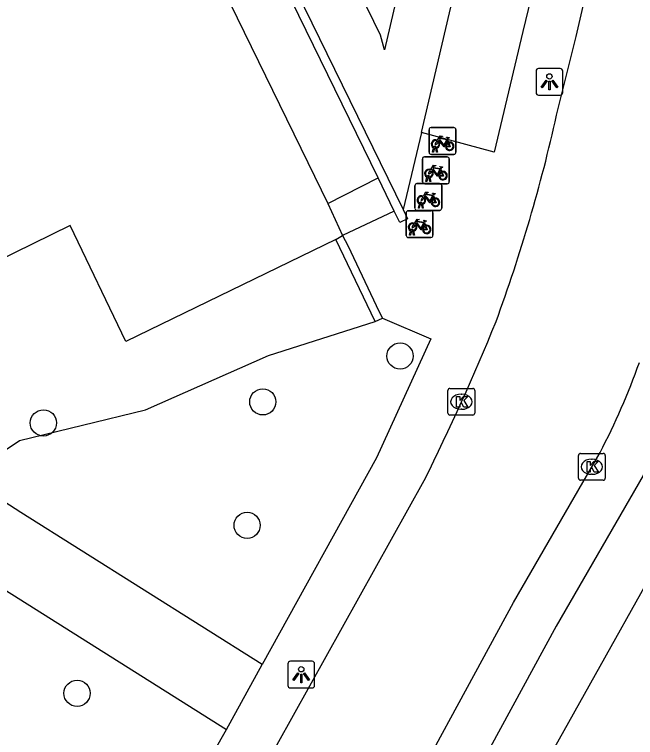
# Model space of a CAD drawing. Extents: x 159040 to 160094, y 381214 to 382518.
# Drawn here: x 159188.7 to 159211.87, y 381548.68 to 381575.68 of the extents above; entities that cross this region are included whole.
import ezdxf

# ---------------------------------------------------------------- set-up
doc = ezdxf.new("R2010")
doc.units = 0
for name, color, linetype in [('IMGEO_Boom', 7, 'Continuous'), ('IMGEO_Fietsenrek', 7, 'Continuous'), ('IMGEO_Groenvoorziening', 7, 'Continuous'), ('IMGEO_Kolk', 7, 'Continuous'), ('IMGEO_Lichtpunt', 7, 'Continuous'), ('IMGEO_Muur', 7, 'Continuous'), ('IMGEO_Pand', 7, 'Continuous'), ('IMGEO_Rijbaan_lokaal_open', 7, 'Continuous'), ('IMGEO_Voetpad_gesloten', 7, 'Continuous'), ('IMGEO_Voetpad_open', 7, 'Continuous')]:
    doc.layers.add(name, color=color, linetype=linetype)

msp = doc.modelspace()

# ---------------------------------------------------------------- linework, layer by layer
at = {"layer": 'IMGEO_Boom'}
for centre in [(159203.085, 381562.921), (159197.964, 381561.209), (159189.779, 381560.424), (159197.38, 381556.6), (159191.035, 381550.329)]:
    msp.add_circle(centre, 0.489, dxfattribs=at)
at = {"layer": 'IMGEO_Fietsenrek'}
for p, q in [((159204.17, 381570.528), (159204.17, 381571.369)), ((159204.17, 381571.369), (159204.17, 381570.528)), ((159204.245, 381571.453), (159205.086, 381571.453)), ((159205.086, 381571.453), (159204.245, 381571.453)), ((159205.17, 381571.378), (159205.17, 381570.537)), ((159205.17, 381570.537), (159205.17, 381571.378)), ((159204.857, 381571.002), (159204.893, 381570.907)), ((159204.297, 381570.537), (159204.336, 381570.697)), ((159204.408, 381570.709), (159204.407, 381570.713)), ((159204.439, 381570.72), (159204.44, 381570.713)), ((159205.095, 381570.453), (159204.254, 381570.453)), ((159204.254, 381570.453), (159205.095, 381570.453)), ((159204.331, 381570.537), (159204.297, 381570.537)), ((159204.366, 381570.685), (159204.331, 381570.537)), ((159204.449, 381570.537), (159204.415, 381570.679)), ((159204.447, 381570.683), (159204.482, 381570.537)), ((159204.482, 381570.537), (159204.449, 381570.537)), ((159203.922, 381569.43), (159203.922, 381570.271)), ((159203.922, 381570.271), (159203.922, 381569.43)), ((159203.997, 381570.355), (159204.838, 381570.355)), ((159204.838, 381570.355), (159203.997, 381570.355)), ((159204.922, 381570.28), (159204.922, 381569.439)), ((159204.922, 381569.439), (159204.922, 381570.28)), ((159204.609, 381569.904), (159204.645, 381569.809)), ((159204.16, 381569.611), (159204.159, 381569.615)), ((159204.191, 381569.622), (159204.192, 381569.615)), ((159203.717, 381569.362), (159204.558, 381569.362)), ((159204.558, 381569.362), (159203.717, 381569.362)), ((159204.847, 381569.355), (159204.006, 381569.355)), ((159204.006, 381569.355), (159204.847, 381569.355)), ((159204.049, 381569.439), (159204.088, 381569.599)), ((159204.083, 381569.439), (159204.049, 381569.439)), ((159204.118, 381569.587), (159204.083, 381569.439)), ((159204.201, 381569.439), (159204.167, 381569.581)), ((159204.199, 381569.585), (159204.234, 381569.439)), ((159204.234, 381569.439), (159204.201, 381569.439)), ((159203.642, 381568.437), (159203.642, 381569.278)), ((159203.642, 381569.278), (159203.642, 381568.437)), ((159204.642, 381569.287), (159204.642, 381568.446)), ((159204.642, 381568.446), (159204.642, 381569.287)), ((159204.329, 381568.911), (159204.365, 381568.816)), ((159203.769, 381568.446), (159203.808, 381568.606)), ((159203.838, 381568.594), (159203.803, 381568.446)), ((159203.88, 381568.618), (159203.879, 381568.622)), ((159203.921, 381568.446), (159203.887, 381568.588)), ((159203.911, 381568.629), (159203.912, 381568.622)), ((159203.919, 381568.592), (159203.954, 381568.446)), ((159203.313, 381567.423), (159203.313, 381568.264)), ((159203.313, 381568.264), (159203.313, 381567.423)), ((159203.388, 381568.348), (159204.229, 381568.348)), ((159204.229, 381568.348), (159203.388, 381568.348)), ((159204.567, 381568.362), (159203.726, 381568.362)), ((159203.726, 381568.362), (159204.567, 381568.362)), ((159203.803, 381568.446), (159203.769, 381568.446)), ((159203.954, 381568.446), (159203.921, 381568.446)), ((159204.313, 381568.273), (159204.313, 381567.432)), ((159204.313, 381567.432), (159204.313, 381568.273)), ((159204, 381567.897), (159204.036, 381567.802)), ((159203.44, 381567.432), (159203.479, 381567.592)), ((159203.509, 381567.58), (159203.474, 381567.432)), ((159203.551, 381567.604), (159203.55, 381567.608)), ((159203.592, 381567.432), (159203.558, 381567.574)), ((159203.582, 381567.615), (159203.583, 381567.608)), ((159203.59, 381567.578), (159203.625, 381567.432)), ((159204.238, 381567.348), (159203.397, 381567.348)), ((159203.397, 381567.348), (159204.238, 381567.348)), ((159203.474, 381567.432), (159203.44, 381567.432)), ((159203.625, 381567.432), (159203.592, 381567.432))]:
    msp.add_line(p, q, dxfattribs=at)
for points in [[(159204.483, 381570.979), (159204.578, 381571.143), (159204.664, 381571.129), (159204.666, 381571.12), (159204.61, 381571.109), (159204.583, 381571.064), (159204.839, 381571.023)], [(159204.779, 381570.735), (159204.729, 381570.735), (159204.538, 381570.986), (159204.519, 381570.954)], [(159204.826, 381570.998), (159204.569, 381571.039), (159204.552, 381571.01), (159204.719, 381570.79), (159204.826, 381570.998)], [(159204.874, 381570.9), (159204.844, 381570.977), (159204.735, 381570.759), (159204.778, 381570.759)], [(159204.839, 381571.023), (159204.864, 381571.072), (159204.858, 381571.076), (159204.835, 381571.08), (159204.823, 381571.087), (159204.822, 381571.09), (159204.824, 381571.095), (159204.919, 381571.08), (159204.921, 381571.07), (159204.911, 381571.057), (159204.899, 381571.051), (159204.885, 381571.057), (159204.857, 381571.002)], [(159204.504, 381570.927), (159204.452, 381570.837), (159204.412, 381570.812), (159204.413, 381570.859), (159204.468, 381570.953)], [(159204.808, 381570.759), (159204.928, 381570.758), (159204.884, 381570.872)], [(159204.904, 381570.879), (159204.959, 381570.734), (159204.809, 381570.734)], [(159204.235, 381569.881), (159204.33, 381570.045), (159204.416, 381570.031), (159204.418, 381570.022), (159204.362, 381570.011), (159204.335, 381569.966), (159204.591, 381569.925)], [(159204.531, 381569.637), (159204.481, 381569.637), (159204.29, 381569.888), (159204.271, 381569.856)], [(159204.578, 381569.9), (159204.321, 381569.941), (159204.304, 381569.912), (159204.471, 381569.692), (159204.578, 381569.9)], [(159204.626, 381569.802), (159204.596, 381569.879), (159204.487, 381569.661), (159204.53, 381569.661)], [(159204.591, 381569.925), (159204.616, 381569.974), (159204.61, 381569.978), (159204.587, 381569.982), (159204.575, 381569.989), (159204.574, 381569.992), (159204.576, 381569.997), (159204.671, 381569.982), (159204.673, 381569.972), (159204.663, 381569.959), (159204.651, 381569.953), (159204.637, 381569.959), (159204.609, 381569.904)], [(159204.256, 381569.829), (159204.204, 381569.739), (159204.164, 381569.714), (159204.165, 381569.761), (159204.22, 381569.855)], [(159204.56, 381569.661), (159204.68, 381569.66), (159204.636, 381569.774)], [(159204.656, 381569.781), (159204.711, 381569.636), (159204.561, 381569.636)], [(159203.976, 381568.836), (159203.924, 381568.746), (159203.884, 381568.721), (159203.885, 381568.768), (159203.94, 381568.862)], [(159203.955, 381568.888), (159204.05, 381569.052), (159204.136, 381569.038), (159204.138, 381569.029), (159204.082, 381569.018), (159204.055, 381568.973), (159204.311, 381568.932)], [(159204.251, 381568.644), (159204.201, 381568.644), (159204.01, 381568.895), (159203.991, 381568.863)], [(159204.298, 381568.907), (159204.041, 381568.948), (159204.024, 381568.919), (159204.191, 381568.699), (159204.298, 381568.907)], [(159204.346, 381568.809), (159204.316, 381568.886), (159204.207, 381568.668), (159204.25, 381568.668)], [(159204.311, 381568.932), (159204.336, 381568.981), (159204.33, 381568.985), (159204.307, 381568.989), (159204.295, 381568.996), (159204.294, 381568.999), (159204.296, 381569.004), (159204.391, 381568.989), (159204.393, 381568.979), (159204.383, 381568.966), (159204.371, 381568.96), (159204.357, 381568.966), (159204.329, 381568.911)], [(159204.28, 381568.668), (159204.4, 381568.667), (159204.356, 381568.781)], [(159204.376, 381568.788), (159204.431, 381568.643), (159204.281, 381568.643)], [(159203.626, 381567.874), (159203.721, 381568.038), (159203.807, 381568.024), (159203.809, 381568.015), (159203.753, 381568.004), (159203.726, 381567.959), (159203.982, 381567.918)], [(159203.982, 381567.918), (159204.007, 381567.967), (159204.001, 381567.971), (159203.978, 381567.975), (159203.966, 381567.982), (159203.965, 381567.985), (159203.967, 381567.99), (159204.062, 381567.975), (159204.064, 381567.965), (159204.054, 381567.952), (159204.042, 381567.946), (159204.028, 381567.952), (159204, 381567.897)], [(159203.647, 381567.822), (159203.595, 381567.732), (159203.555, 381567.707), (159203.556, 381567.754), (159203.611, 381567.848)], [(159203.922, 381567.63), (159203.872, 381567.63), (159203.681, 381567.881), (159203.662, 381567.849)], [(159203.969, 381567.893), (159203.712, 381567.934), (159203.695, 381567.905), (159203.862, 381567.685), (159203.969, 381567.893)], [(159204.017, 381567.795), (159203.987, 381567.872), (159203.878, 381567.654), (159203.921, 381567.654)], [(159203.951, 381567.654), (159204.071, 381567.653), (159204.027, 381567.767)], [(159204.047, 381567.774), (159204.102, 381567.629), (159203.952, 381567.629)]]:
    msp.add_lwpolyline(points, dxfattribs=at)
for centre, radius, start, end in [((159204.248, 381571.375), 0.0779, 92.4484, 184.2845), ((159204.248, 381571.375), 0.0779, 92.4484, 184.2845), ((159205.092, 381571.375), 0.0779, 2.4484, 94.2845), ((159205.092, 381571.375), 0.0779, 2.4484, 94.2845), ((159204.41, 381570.838), 0.159, 62.6766, 242.1369), ((159204.41, 381570.838), 0.129, 63.3192, 238.903), ((159204.39, 381570.709), 0.0499, 12.8025, 158.6934), ((159204.39, 381570.709), 0.0174, 12.8025, 163.4502), ((159204.41, 381570.838), 0.129, 253.415, 269.0204), ((159204.41, 381570.838), 0.129, 283.6043, 43.4302), ((159204.41, 381570.838), 0.159, 283.5766, 46.6042), ((159204.937, 381570.754), 0.159, 113.3408, 178.3217), ((159204.937, 381570.754), 0.159, 187.0065, 105.7708), ((159204.937, 381570.754), 0.129, 113.923, 177.9556), ((159204.937, 381570.754), 0.129, 188.6715, 104.5883), ((159204.248, 381570.531), 0.0779, 182.4484, 274.2845), ((159204.248, 381570.531), 0.0779, 182.4484, 274.2845), ((159204.41, 381570.838), 0.159, 253.9967, 271.7867), ((159205.092, 381570.531), 0.0779, 272.4484, 4.2845), ((159205.092, 381570.531), 0.0779, 272.4484, 4.2845), ((159204, 381570.277), 0.0779, 92.4484, 184.2845), ((159204, 381570.277), 0.0779, 92.4484, 184.2845), ((159204.844, 381570.277), 0.0779, 2.4484, 94.2845), ((159204.844, 381570.277), 0.0779, 2.4484, 94.2845), ((159204.162, 381569.74), 0.159, 62.6766, 242.1369), ((159204.162, 381569.74), 0.129, 63.3192, 238.903), ((159204.142, 381569.611), 0.0499, 12.8025, 158.6934), ((159204.142, 381569.611), 0.0174, 12.8025, 163.4502), ((159204.162, 381569.74), 0.129, 253.415, 269.0204), ((159204.162, 381569.74), 0.129, 283.6043, 43.4302), ((159204.162, 381569.74), 0.159, 283.5766, 46.6042), ((159204.689, 381569.656), 0.159, 113.3408, 178.3217), ((159204.689, 381569.656), 0.159, 187.0065, 105.7708), ((159204.689, 381569.656), 0.129, 113.923, 177.9556), ((159204.689, 381569.656), 0.129, 188.6715, 104.5883), ((159203.72, 381569.284), 0.0779, 92.4484, 184.2845), ((159203.72, 381569.284), 0.0779, 92.4484, 184.2845), ((159204, 381569.433), 0.0779, 182.4484, 274.2845), ((159204, 381569.433), 0.0779, 182.4484, 274.2845), ((159204.162, 381569.74), 0.159, 253.9967, 271.7867), ((159204.564, 381569.284), 0.0779, 2.4484, 94.2845), ((159204.564, 381569.284), 0.0779, 2.4484, 94.2845), ((159204.844, 381569.433), 0.0779, 272.4484, 4.2845), ((159204.844, 381569.433), 0.0779, 272.4484, 4.2845), ((159203.882, 381568.747), 0.159, 62.6766, 242.1369), ((159203.882, 381568.747), 0.129, 63.3192, 238.903), ((159203.882, 381568.747), 0.129, 283.6043, 43.4302), ((159203.882, 381568.747), 0.159, 283.5766, 46.6042), ((159204.409, 381568.663), 0.159, 113.3408, 178.3217), ((159204.409, 381568.663), 0.159, 187.0065, 105.7708), ((159203.862, 381568.618), 0.0499, 12.8025, 158.6934), ((159203.882, 381568.747), 0.159, 253.9967, 271.7867), ((159203.862, 381568.618), 0.0174, 12.8025, 163.4502), ((159203.882, 381568.747), 0.129, 253.415, 269.0204), ((159204.409, 381568.663), 0.129, 113.923, 177.9556), ((159204.409, 381568.663), 0.129, 188.6715, 104.5883), ((159203.391, 381568.27), 0.0779, 92.4484, 184.2845), ((159203.391, 381568.27), 0.0779, 92.4484, 184.2845), ((159203.72, 381568.44), 0.0779, 182.4484, 274.2845), ((159203.72, 381568.44), 0.0779, 182.4484, 274.2845), ((159204.235, 381568.27), 0.0779, 2.4484, 94.2845), ((159204.235, 381568.27), 0.0779, 2.4484, 94.2845), ((159204.564, 381568.44), 0.0779, 272.4484, 4.2845), ((159204.564, 381568.44), 0.0779, 272.4484, 4.2845), ((159203.553, 381567.733), 0.159, 62.6766, 242.1369), ((159203.553, 381567.733), 0.129, 63.3192, 238.903), ((159203.553, 381567.733), 0.129, 283.6043, 43.4302), ((159203.553, 381567.733), 0.159, 283.5766, 46.6042), ((159204.08, 381567.649), 0.159, 113.3408, 178.3217), ((159204.08, 381567.649), 0.159, 187.0065, 105.7708), ((159204.08, 381567.649), 0.129, 113.923, 177.9556), ((159204.08, 381567.649), 0.129, 188.6715, 104.5883), ((159203.533, 381567.604), 0.0499, 12.8025, 158.6934), ((159203.553, 381567.733), 0.159, 253.9967, 271.7867), ((159203.533, 381567.604), 0.0174, 12.8025, 163.4502), ((159203.553, 381567.733), 0.129, 253.415, 269.0204), ((159203.391, 381567.426), 0.0779, 182.4484, 274.2845), ((159203.391, 381567.426), 0.0779, 182.4484, 274.2845), ((159204.235, 381567.426), 0.0779, 272.4484, 4.2845), ((159204.235, 381567.426), 0.0779, 272.4484, 4.2845)]:
    msp.add_arc(centre, radius, start, end, dxfattribs=at)
at = {"layer": 'IMGEO_Groenvoorziening'}
msp.add_lwpolyline([(159180.427, 381562.914), (159187.166, 381558.623), (159188.887, 381559.765), (159193.584, 381560.916), (159198.172, 381562.945), (159202.157, 381564.208)], dxfattribs=at)
at = {"layer": 'IMGEO_Kolk'}
for p, q in [((159204.874, 381560.788), (159204.874, 381561.64)), ((159204.949, 381561.714), (159205.801, 381561.714)), ((159205.875, 381561.64), (159205.875, 381560.788)), ((159205.362, 381561.494), (159205.387, 381561.494)), ((159205.801, 381560.714), (159204.949, 381560.714)), ((159205.385, 381560.934), (159205.36, 381560.934)), ((159209.741, 381558.359), (159209.741, 381559.211)), ((159209.816, 381559.285), (159210.668, 381559.285)), ((159210.742, 381559.211), (159210.742, 381558.359)), ((159210.229, 381559.065), (159210.254, 381559.065)), ((159210.668, 381558.285), (159209.816, 381558.285)), ((159210.252, 381558.505), (159210.227, 381558.505))]:
    msp.add_line(p, q, dxfattribs=at)
for points in [[(159204.874, 381560.788), (159204.874, 381561.64)], [(159204.949, 381561.714), (159205.801, 381561.714)], [(159205.875, 381561.64), (159205.875, 381560.788)], [(159205.195, 381561.414), (159205.318, 381561.414), (159205.318, 381561.263), (159205.448, 381561.414), (159205.612, 381561.414), (159205.466, 381561.263), (159205.619, 381561.014), (159205.467, 381561.014), (159205.382, 381561.178), (159205.318, 381561.111), (159205.318, 381561.014), (159205.195, 381561.014), (159205.195, 381561.414)], [(159205.801, 381560.714), (159204.949, 381560.714)], [(159209.741, 381558.359), (159209.741, 381559.211)], [(159209.816, 381559.285), (159210.668, 381559.285)], [(159210.742, 381559.211), (159210.742, 381558.359)], [(159210.062, 381558.985), (159210.185, 381558.985), (159210.185, 381558.834), (159210.315, 381558.985), (159210.479, 381558.985), (159210.333, 381558.834), (159210.486, 381558.585), (159210.334, 381558.585), (159210.249, 381558.749), (159210.185, 381558.682), (159210.185, 381558.585), (159210.062, 381558.585), (159210.062, 381558.985)], [(159210.668, 381558.285), (159209.816, 381558.285)]]:
    msp.add_lwpolyline(points, dxfattribs=at)
for centre, start, end in [((159204.951, 381561.638), 91.552, 178.448), ((159204.951, 381561.638), 91.552, 178.448), ((159205.799, 381561.638), 1.552, 88.448), ((159205.799, 381561.638), 1.552, 88.448), ((159204.951, 381560.79), 181.552, 268.448), ((159204.951, 381560.79), 181.552, 268.448), ((159205.799, 381560.79), 271.552, 358.448), ((159205.799, 381560.79), 271.552, 358.448), ((159209.818, 381559.209), 91.552, 178.448), ((159209.818, 381559.209), 91.552, 178.448), ((159210.666, 381559.209), 1.552, 88.448), ((159210.666, 381559.209), 1.552, 88.448), ((159209.818, 381558.361), 181.552, 268.448), ((159209.818, 381558.361), 181.552, 268.448), ((159210.666, 381558.361), 271.552, 358.448), ((159210.666, 381558.361), 271.552, 358.448)]:
    msp.add_arc(centre, 0.0765, start, end, dxfattribs=at)
for centre, major_axis, ratio, start_param, end_param in [((159205.361, 381561.214), (-0.387, 0.002), 0.722429, 4.712389, 7.853982), ((159205.386, 381561.214), (-0.39, 0.002), 0.717154, 1.570796, 4.712389), ((159210.228, 381558.785), (-0.387, 0.002), 0.722429, 4.712389, 7.853982), ((159210.253, 381558.785), (-0.39, 0.002), 0.717154, 1.570796, 4.712389)]:
    msp.add_ellipse(centre, major_axis=major_axis, ratio=ratio, start_param=start_param, end_param=end_param, dxfattribs=at)
at = {"layer": 'IMGEO_Lichtpunt'}
for p, q in [((159209.061, 381573.659), (159208.253, 381573.659)), ((159209.061, 381573.659), (159208.253, 381573.659)), ((159208.159, 381573.564), (159208.159, 381572.757)), ((159208.159, 381573.564), (159208.159, 381572.757)), ((159209.155, 381572.757), (159209.155, 381573.564)), ((159209.155, 381572.757), (159209.155, 381573.564)), ((159208.253, 381572.663), (159209.061, 381572.663)), ((159208.253, 381572.663), (159209.061, 381572.663)), ((159199.804, 381551.523), (159198.996, 381551.523)), ((159199.804, 381551.523), (159198.996, 381551.523)), ((159198.902, 381551.428), (159198.902, 381550.621)), ((159198.902, 381551.428), (159198.902, 381550.621)), ((159199.898, 381550.621), (159199.898, 381551.428)), ((159199.898, 381550.621), (159199.898, 381551.428)), ((159198.996, 381550.527), (159199.804, 381550.527)), ((159198.996, 381550.527), (159199.804, 381550.527))]:
    msp.add_line(p, q, dxfattribs=at)
for points in [[(159208.533, 381573.228), (159208.572, 381573.2), (159208.384, 381572.938), (159208.346, 381572.965), (159208.533, 381573.228)], [(159208.635, 381573.18), (159208.682, 381573.18), (159208.682, 381572.858), (159208.635, 381572.858), (159208.635, 381573.18)], [(159208.745, 381573.2), (159208.783, 381573.227), (159208.97, 381572.965), (159208.931, 381572.937), (159208.745, 381573.2)], [(159199.276, 381551.092), (159199.315, 381551.064), (159199.127, 381550.802), (159199.089, 381550.829), (159199.276, 381551.092)], [(159199.378, 381551.044), (159199.425, 381551.044), (159199.425, 381550.722), (159199.378, 381550.722), (159199.378, 381551.044)], [(159199.488, 381551.064), (159199.526, 381551.091), (159199.713, 381550.829), (159199.674, 381550.801), (159199.488, 381551.064)]]:
    msp.add_lwpolyline(points, dxfattribs=at)
for centre in [(159208.658, 381573.362), (159199.401, 381551.226)]:
    msp.add_circle(centre, 0.0994, dxfattribs=at)
for centre, start, end in [((159208.253, 381573.564), 90, 180), ((159208.253, 381573.564), 90, 180), ((159209.061, 381573.564), 0, 90), ((159209.061, 381573.564), 0, 90), ((159208.253, 381572.757), 180, 270), ((159208.253, 381572.757), 180, 270), ((159209.061, 381572.757), 270, 0), ((159209.061, 381572.757), 270, 360), ((159198.996, 381551.428), 90, 180), ((159198.996, 381551.428), 90, 180), ((159199.804, 381551.428), 0, 90), ((159199.804, 381551.428), 0, 90), ((159198.996, 381550.621), 180, 270), ((159198.996, 381550.621), 180, 270), ((159199.804, 381550.621), 270, 0), ((159199.804, 381550.621), 270, 360)]:
    msp.add_arc(centre, 0.0946, start, end, dxfattribs=at)
at = {"layer": 'IMGEO_Muur'}
for points in [[(159202.264, 381569.577), (159190.988, 381592.684)], [(159191.267, 381592.823), (159203.208, 381568.394)], [(159202.865, 381568.336), (159202.264, 381569.577)], [(159203.208, 381568.394), (159203.358, 381568.043), (159203.097, 381567.92), (159203.072, 381567.908), (159202.865, 381568.336)], [(159202.157, 381564.208), (159200.691, 381567.278)], [(159200.943, 381567.422), (159201.133, 381567.05), (159202.311, 381564.566), (159202.427, 381564.333)], [(159202.157, 381564.208), (159202.427, 381564.333)]]:
    msp.add_lwpolyline(points, dxfattribs=at)
at = {"layer": 'IMGEO_Pand'}
for points in [[(159189.103, 381591.765), (159199.645, 381570.142), (159200.386, 381568.621)], [(159200.386, 381568.621), (159200.943, 381567.422)], [(159200.691, 381567.278), (159192.85, 381563.462), (159190.778, 381567.798), (159187.29, 381566.088)], [(159200.691, 381567.278), (159200.943, 381567.422)]]:
    msp.add_lwpolyline(points, dxfattribs=at)
at = {"layer": 'IMGEO_Rijbaan_lokaal_open'}
for points in [[(159208.927, 381571.913), (159209.653, 381574.858), (159209.883, 381575.825), (159210.264, 381577.571), (159210.747, 381579.765), (159211.024, 381580.932), (159211.516, 381583.139)], [(159197.222, 381535.339), (159202.327, 381544.533), (159207.32, 381553.722), (159210.549, 381559.319)], [(159192.572, 381537.926), (159197.281, 381546.224), (159203.987, 381558.272)]]:
    msp.add_lwpolyline(points, dxfattribs=at)
for centre, radius, start, end in [((159148.984, 381585.314), 61.423, 339.90345, 347.39802), ((159123.832, 381598.028), 89.473, 333.61918, 337.79138), ((159186.569, 381571.797), 27.032, 332.5104, 340.2881)]:
    msp.add_arc(centre, radius, start, end, dxfattribs=at)
at = {"layer": 'IMGEO_Voetpad_gesloten'}
for points in [[(159197.939, 381551.409), (159188.941, 381557.082), (159178.197, 381564.042), (159173.956, 381566.79), (159169.761, 381569.755), (159167.523, 381571.482), (159162.64, 381576.028), (159165.001, 381578.43), (159165.796, 381579.144), (159166.682, 381579.646), (159168.777, 381580.968), (159166.207, 381589.129), (159164.916, 381594.461), (159164.411, 381597.386), (159164.195, 381600.228), (159164.238, 381605.361), (159164.79, 381610.079)], [(159206.836, 381583.949), (159202.788, 381584.972), (159202.367, 381583.018), (159202.55, 381582.967), (159204.406, 381582.55), (159202.503, 381574.358), (159202.354, 381574.906), (159193.268, 381593.562)], [(159203.881, 381571.269), (159206.389, 381581.973)], [(159203.881, 381571.269), (159203.208, 381568.394)], [(159200.386, 381568.621), (159202.264, 381569.577)], [(159170.192, 381566.118), (159174.078, 381563.426), (159187.447, 381554.752), (159196.616, 381548.975)], [(159196.616, 381548.975), (159197.939, 381551.409)]]:
    msp.add_lwpolyline(points, dxfattribs=at)
at = {"layer": 'IMGEO_Voetpad_open'}
for points in [[(159206.389, 381581.973), (159209.094, 381581.331), (159208.162, 381577.105), (159207.664, 381575.044), (159206.596, 381570.536), (159203.881, 381571.269)], [(159202.865, 381568.336), (159200.943, 381567.422)], [(159202.427, 381564.333), (159204.23, 381563.566), (159202.211, 381559.115), (159197.939, 381551.409)], [(159213.388, 381541.973), (159207.287, 381545.497), (159215.578, 381560.327), (159215.764, 381560.612)], [(159212.41, 381558.977), (159212.162, 381558.46), (159208.914, 381552.829), (159203.917, 381543.633), (159194.753, 381527.128), (159186.552, 381512.755), (159185.268, 381510.556)], [(159190.876, 381538.892), (159196.616, 381548.975)]]:
    msp.add_lwpolyline(points, dxfattribs=at)

doc.saveas('drawing.dxf')
